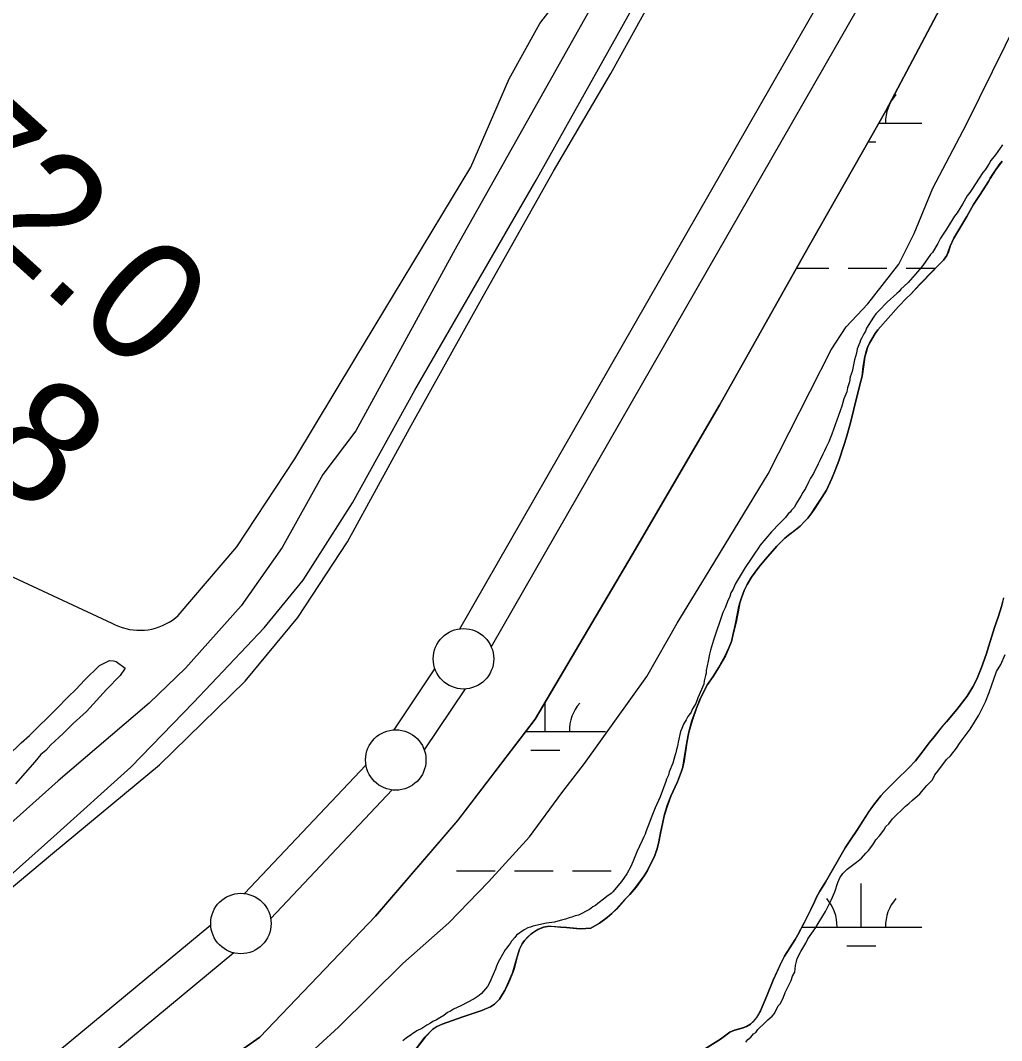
# Model space of a CAD drawing. Extents: x 3297735 to 3335592, y 670436 to 695807.
# Drawn here: x 3314342 to 3315154, y 689147 to 689991 of the extents above; entities that cross this region are included whole.
import ezdxf

# ---------------------------------------------------------------- set-up
doc = ezdxf.new("R2010")
doc.units = 0
for name, color, linetype in [('V-DTCH-CNTR', 7, 'Continuous'), ('V-LEVE-TOET', 7, 'Continuous'), ('V-ROAD-CNTR', 7, 'Continuous'), ('V-SITE-VEGE', 7, 'Continuous'), ('V-SURV-IDEN', 7, 'Continuous'), ('V-SURV-LINE', 7, 'Continuous'), ('V-TOPO-SHOR', 7, 'Continuous'), ('V-WETL-SWMP', 7, 'Continuous')]:
    doc.layers.add(name, color=color, linetype=linetype)

msp = doc.modelspace()

# ---------------------------------------------------------------- linework, layer by layer
at = {"layer": 'V-DTCH-CNTR'}
msp.add_lwpolyline([(3314242.25, 689574.49), (3314418.12, 689492.59), (3314420.88, 689491.17), (3314423.73, 689489.94), (3314426.66, 689488.89), (3314429.65, 689488.04), (3314432.68, 689487.39), (3314435.75, 689486.93), (3314438.85, 689486.68), (3314441.96, 689486.63), (3314445.06, 689486.79), (3314448.15, 689487.14), (3314451.2, 689487.7), (3314454.22, 689488.46), (3314457.17, 689489.41), (3314460.06, 689490.56), (3314462.87, 689491.89), (3314465.58, 689493.4), (3314468.19, 689495.08), (3314470.68, 689496.94), (3314473.05, 689498.95), (3314521.56, 689555.82), (3314569.39, 689628.63), (3314619.12, 689711.14), (3314714.96, 689870.02), (3314746.87, 689943.04), (3314772.23, 689988.71), (3314788.96, 690010.87)], dxfattribs=at)
at = {"layer": 'V-LEVE-TOET'}
for points in [[(3314100.44, 689022.38), (3314111.58, 689037.45), (3314125.11, 689067.92), (3314153.67, 689108.7), (3314193.58, 689148.46), (3314273.35, 689221.86), (3314368.95, 689302.05), (3314457.47, 689375.33), (3314528.42, 689444.46), (3314572.01, 689497.31), (3314613.1, 689559.82), (3314664.23, 689653.72), (3314725.2, 689763.26), (3314783.46, 689866.7), (3314830.92, 689947.52), (3314907.14, 690085.76)], [(3315117.44, 690028.32), (3315058.39, 689916.51), (3314990.51, 689796.95), (3314920.83, 689673.06), (3314848.52, 689549.2), (3314768.21, 689413.23), (3314704.29, 689329.4), (3314636.06, 689250), (3314540.51, 689150), (3314446.27, 689084.03), (3314346.69, 689010.27), (3314299.8, 688961.13), (3314258, 688900.58), (3314223.26, 688846.92), (3314181.33, 688776.78), (3314158.11, 688736.06), (3314134.68, 688678.76), (3314082.73, 688587.93)]]:
    msp.add_lwpolyline(points, dxfattribs=at)
at = {"layer": 'V-ROAD-CNTR'}
msp.add_lwpolyline([(3314866.47, 690094.85), (3314702.02, 689802.08), (3314619.96, 689651.8), (3314592.52, 689615.54), (3314559.1, 689555.24), (3314525.1, 689507), (3314479.08, 689455.24), (3314448.85, 689426.43), (3314373.6, 689362.12), (3314200.87, 689207.51)], dxfattribs=at)
at = {"layer": 'V-SITE-VEGE'}
for points in [[(3314556.9, 689113.42), (3314605.65, 689158.31), (3314658.87, 689211.04), (3314696.96, 689244.69), (3314729.79, 689278.41), (3314763.55, 689315.63), (3314790.29, 689352.06), (3314809, 689376.33), (3314860.72, 689448.34), (3314885.81, 689492.67), (3314909.07, 689530.9), (3314960.96, 689616.03), (3315013.08, 689718.68), (3315025.59, 689737.78), (3315043.35, 689756.81), (3315069.17, 689789.75), (3315081.76, 689814.98), (3315097.13, 689852.44), (3315124.96, 689905.49), (3315168.18, 689992.58)], [(3315154.97, 689888.39), (3315149.05, 689880.03), (3315145.21, 689875.43), (3315143.42, 689872.25), (3315140.45, 689867.64), (3315138.68, 689865.62), (3315129.48, 689851.49), (3315127.7, 689848.89), (3315125.63, 689846.3), (3315121.75, 689839.37), (3315117.3, 689832.16), (3315115.22, 689829.28), (3315108.39, 689818.6), (3315106.91, 689816), (3315103.64, 689811.1), (3315101.26, 689806.77), (3315096.8, 689799.26), (3315095.32, 689797.53), (3315088.81, 689788.6), (3315084.66, 689783.42), (3315076.69, 689774.5), (3315073.45, 689771.34), (3315070.81, 689769.05), (3315069.32, 689767.03), (3315067.56, 689765.31), (3315059.32, 689758.15), (3315052.54, 689750.96), (3315050.18, 689748.67), (3315048.1, 689745.78), (3315042.46, 689736.55), (3315041.55, 689734.23), (3315040.07, 689731.92), (3315038.58, 689728.74), (3315037.38, 689726.72), (3315036.77, 689724.69), (3315034.67, 689719.48), (3315034.04, 689716), (3315032.52, 689710.49), (3315030.36, 689700.92), (3315028.84, 689696.29), (3315028.21, 689692.22), (3315026.69, 689687.3), (3315026.07, 689684.11), (3315023.66, 689678.32), (3315021.84, 689672.23), (3315013.68, 689649.07), (3315012.48, 689646.18), (3315011.27, 689642.7), (3315008.89, 689638.07), (3315007.69, 689635.18), (3315006.19, 689632.29), (3315004.1, 689627.66), (3315002.31, 689624.49), (3314998.42, 689616.39), (3314996.05, 689612.64), (3314994.26, 689609.17), (3314991.86, 689603.97), (3314989.78, 689600.8), (3314988, 689597.62), (3314983.84, 689590.98), (3314982.65, 689588.67), (3314980.28, 689586.08), (3314979.1, 689584.35), (3314977.62, 689582.92), (3314975.26, 689580.04), (3314970.25, 689575.16), (3314963.76, 689568.26), (3314954.31, 689557.04), (3314953.12, 689555.02), (3314949.86, 689550.41), (3314945.1, 689542.9), (3314943.63, 689541.18), (3314941.85, 689538.58), (3314935.31, 689527.61), (3314933.81, 689524.72), (3314932.02, 689520.67), (3314930.23, 689517.79), (3314929.32, 689514.6), (3314927.23, 689510.55), (3314925.42, 689505.34), (3314923.62, 689501.29), (3314915.76, 689478.41), (3314913.33, 689470.3), (3314912.41, 689466.82), (3314911.46, 689461.01)], [(3314942.43, 689145.8), (3314944.21, 689148.12), (3314946.58, 689149.85), (3314948.96, 689152.75), (3314950.74, 689153.9), (3314952.52, 689156.22), (3314958.46, 689162), (3314960.84, 689164.32), (3314964.39, 689167.2), (3314966.18, 689169.52), (3314969.19, 689175.93), (3314970.97, 689177.66), (3314973.38, 689182.32), (3314975.19, 689186.98), (3314980.01, 689196.89), (3314981.23, 689200.39), (3314983.03, 689203.88), (3314983.69, 689209.14), (3314984.32, 689212.65), (3314984.93, 689214.99), (3314987.94, 689220.81), (3314992.13, 689227.79), (3314993.94, 689231.28), (3315000.5, 689240.57), (3315002.31, 689244.07), (3315008.3, 689253.95), (3315013.1, 689263.27), (3315016.13, 689270.26), (3315018.57, 689277.84), (3315020.38, 689281.92), (3315022.77, 689285.41), (3315026.33, 689288.88), (3315034.02, 689294.64), (3315038.17, 689298.1), (3315041.74, 689302.16), (3315044.12, 689304.47), (3315047.69, 689309.11), (3315050.09, 689313.18), (3315053.06, 689316.66), (3315056.64, 689321.3), (3315058.43, 689324.21), (3315060.81, 689326.52), (3315063.79, 689330.59), (3315074.48, 689341), (3315077.44, 689343.3), (3315080.4, 689346.2), (3315086.33, 689351.39), (3315092.28, 689358.35), (3315097.03, 689362.97), (3315098.84, 689367.05), (3315101.22, 689369.95), (3315108.39, 689379.82), (3315111.94, 689382.7), (3315116.71, 689389.09), (3315119.7, 689393.74), (3315128.05, 689404.77), (3315135.23, 689416.39), (3315140.65, 689427.46), (3315143.68, 689435.04), (3315149.77, 689452.54), (3315153.36, 689458.35), (3315156.98, 689466.51)], [(3314332.01, 689382.9), (3314343.05, 689393.66), (3314349.94, 689399.7), (3314372.72, 689421.89), (3314381.69, 689431.31), (3314388.59, 689438.03), (3314395.5, 689445.44), (3314407.93, 689457.54), (3314416.15, 689461.52), (3314419.56, 689461.47), (3314421.59, 689460.77), (3314429.01, 689455.22), (3314424.85, 689449.14), (3314413.8, 689437.7), (3314397.21, 689419.52), (3314386.18, 689409.45), (3314377.9, 689401.38), (3314367.56, 689391.98), (3314363.41, 689387.26), (3314359.28, 689383.91), (3314354.43, 689377.84), (3314338.52, 689359.65)], [(3314911.46, 689461.01), (3314909.62, 689453.47), (3314909.59, 689451.15), (3314909.27, 689449.11), (3314908.05, 689444.77), (3314907.73, 689442.15), (3314902.92, 689430.87), (3314901.11, 689425.95), (3314898.44, 689421.62), (3314897.24, 689419.02), (3314896.05, 689417), (3314894.58, 689415.27), (3314893.09, 689412.67), (3314891, 689408.92), (3314889.5, 689405.44), (3314888.6, 689402.84), (3314886.45, 689394.14), (3314886.11, 689390.65), (3314885.2, 689388.05), (3314884.58, 689385.14), (3314883.68, 689382.83), (3314883.06, 689379.64), (3314882.15, 689376.74), (3314879.15, 689369.51), (3314878.53, 689366.9), (3314877.03, 689363.42), (3314876.42, 689361.4), (3314871.6, 689348.95), (3314867.41, 689339.69), (3314865.31, 689334.19), (3314864.11, 689331.59), (3314863.19, 689328.4), (3314859.88, 689320.01), (3314859.27, 689317.98), (3314858.08, 689315.67), (3314856.88, 689312.78), (3314852.39, 689303.24), (3314849.69, 689296.29), (3314847.59, 689291.66), (3314844.01, 689285.02), (3314839.56, 689278.67), (3314832.48, 689270.33), (3314831, 689268.9), (3314827.48, 689266.32), (3314826, 689264.89), (3314820.13, 689260.6), (3314818.07, 689258.88), (3314816.02, 689257.74), (3314813.09, 689255.74), (3314804, 689250.92), (3314801.38, 689250.37), (3314798.46, 689249.24), (3314796.41, 689248.69), (3314793.49, 689247.56), (3314789.99, 689246.73), (3314787.07, 689245.9), (3314784.15, 689245.07), (3314777.74, 689244.28), (3314766.36, 689241.81), (3314764.31, 689240.96), (3314762.27, 689240.4), (3314759.05, 689238.7), (3314752.88, 689234.42), (3314751.4, 689232.4), (3314748.75, 689229.53), (3314747.55, 689227.51), (3314746.08, 689225.78), (3314744.89, 689223.76), (3314743.42, 689222.32), (3314742.23, 689220.3), (3314737.75, 689211.92), (3314736.26, 689208.74), (3314735.35, 689206.14), (3314730.55, 689194.85), (3314728.77, 689191.97), (3314723.75, 689186.21), (3314721.98, 689184.49), (3314717.87, 689181.64), (3314706.74, 689175.96), (3314700.59, 689173.13), (3314698.25, 689171.42), (3314695.61, 689170.29), (3314692.68, 689168), (3314689.45, 689166.01), (3314686.52, 689164.3), (3314683.59, 689162.88), (3314681.82, 689161.45), (3314678.6, 689159.75), (3314674.5, 689157.18), (3314670.4, 689155.2), (3314661.59, 689149.2), (3314658.66, 689146.92)]]:
    msp.add_lwpolyline(points, dxfattribs=at)
at = {"layer": 'V-SURV-LINE'}
for points in [[(3314705.88, 689487.84), (3315150.8, 690263.88)], [(3315176.82, 690248.96), (3314731.91, 689472.92)], [(3314651.59, 689404.28), (3314685.38, 689454.79)], [(3314710.32, 689438.12), (3314676.53, 689387.61)], [(3314527.69, 689268.81), (3314628.31, 689375.13)], [(3314650.11, 689354.52), (3314549.49, 689248.2)], [(3314241.42, 689028.93), (3314499.9, 689242.82)], [(3314519.03, 689219.7), (3314260.54, 689005.81)]]:
    msp.add_lwpolyline(points, dxfattribs=at)
for centre in [(3314708.96, 689463.06), (3314652.95, 689379.34), (3314524.85, 689243.99)]:
    msp.add_circle(centre, 25, dxfattribs=at)
at = {"layer": 'V-TOPO-SHOR'}
for points in [[(3314118.4, 689071.48), (3314168.77, 689135.4), (3314245.75, 689205.18), (3314370.16, 689315.92), (3314433.72, 689373.48), (3314485.72, 689426.77), (3314544.03, 689488.82), (3314576.39, 689528.21), (3314617.03, 689592.26), (3314668.67, 689685.37), (3314769.12, 689859.22), (3314864.4, 690029.91)], [(3314941.21, 689519.58), (3314943.6, 689524.59), (3314947.18, 689530.66), (3314953.2, 689538.83), (3314958.73, 689545.65), (3314968.18, 689556.2), (3314974.86, 689562.91), (3314978.79, 689566.16), (3314981.53, 689568.16), (3314987.52, 689572.94), (3314991.15, 689576.57), (3314993.81, 689579.55), (3314997.07, 689583.78), (3314999.45, 689587.33), (3315005.48, 689596.57), (3315009.15, 689602.64), (3315013.74, 689612.19), (3315016.25, 689618.46), (3315019.46, 689626.77), (3315023.91, 689640.39), (3315025.53, 689645.71), (3315028.99, 689658.38), (3315034.32, 689679.85), (3315037.69, 689692.71), (3315038.62, 689696.97), (3315039.69, 689704.82), (3315041.06, 689713.05), (3315042.18, 689717.5), (3315043.2, 689720.69), (3315044.89, 689724.26), (3315049.56, 689732.15), (3315051.73, 689735.23), (3315068.87, 689754.52), (3315075.75, 689761.7), (3315078.7, 689764.48), (3315086.58, 689773.21), (3315097.59, 689784.32), (3315100.15, 689787.1), (3315106.05, 689792.85), (3315108.72, 689796.79), (3315110.02, 689799.79), (3315111.63, 689804.52), (3315114.53, 689811.18), (3315125.34, 689829.09), (3315130.81, 689839.01), (3315136.35, 689847.19), (3315143.19, 689857.97), (3315144.68, 689860.67), (3315148.94, 689867.5), (3315152.2, 689871.92), (3315154.57, 689874.8)], [(3314669.7, 689140.36), (3314677.11, 689149.97), (3314683.69, 689156.58), (3314687.02, 689158.67), (3314691.42, 689160.65), (3314708.48, 689166.74), (3314724.17, 689171.97), (3314727.19, 689173.29), (3314731.39, 689175.17), (3314734.72, 689177.17), (3314738.75, 689181.48), (3314741.33, 689185.53), (3314743.12, 689188.7), (3314745.51, 689193.53), (3314749.41, 689202.99), (3314750.72, 689206.66), (3314752.87, 689214.59), (3314755.4, 689222.8), (3314757.59, 689227.14), (3314759.47, 689229.93), (3314762.33, 689233.1), (3314764.68, 689235.1), (3314767.82, 689237.49), (3314770.46, 689239.1), (3314775.04, 689240.99), (3314778.45, 689241.62), (3314781.46, 689241.68), (3314789.4, 689240.9), (3314794.16, 689240.64), (3314802.59, 689239.85), (3314806.08, 689239.71), (3314814.24, 689240.19), (3314821.38, 689244.27), (3314827.84, 689249.04), (3314831.57, 689252.19), (3314835.41, 689256.02), (3314842.49, 689263.89), (3314846.53, 689267.91), (3314851.65, 689274.05), (3314858.47, 689283.38), (3314861.05, 689287.91), (3314865.33, 689296.29), (3314867.13, 689300.35), (3314869.05, 689305.95), (3314870.17, 689310.11), (3314871.84, 689318.92), (3314873.49, 689326.56), (3314875.03, 689333.04), (3314877.57, 689341.55), (3314880.58, 689349.37), (3314885.97, 689361.24), (3314889.39, 689370.03), (3314890.31, 689373.51), (3314891.34, 689378.54), (3314893.67, 689393.74), (3314895.44, 689402.46), (3314897.98, 689411.84), (3314901.61, 689422.27), (3314904.72, 689429.8), (3314910.8, 689441.85), (3314915.44, 689448.39), (3314920, 689455.61), (3314925.56, 689465.63), (3314928.67, 689472.77), (3314930.57, 689477.5), (3314931.8, 689482.34), (3314934.37, 689493.46), (3314936.87, 689506.44), (3314937.58, 689509.44), (3314938.9, 689513.49), (3314941.21, 689519.58)], [(3315155.79, 689513.49), (3315154.05, 689506.43), (3315151.62, 689498.41), (3315148.29, 689488.84), (3315141.21, 689466.52), (3315137.48, 689455.89), (3315133.57, 689446.24), (3315130.38, 689439.78), (3315125.53, 689432.08), (3315117.14, 689421.12), (3315108.56, 689410.85), (3315104.92, 689406.92), (3315098.31, 689398.46), (3315094.26, 689393.57), (3315087.55, 689384.63), (3315082.81, 689378.67), (3315077.01, 689372.44), (3315067.38, 689363.15), (3315056.95, 689352.71), (3315054.2, 689349.74), (3315048.08, 689341.96), (3315044.22, 689336.57), (3315034.41, 689320.98), (3315029.57, 689314.15), (3315024.62, 689306.55), (3315008.33, 689278.13), (3315003.78, 689270.91), (3315000.99, 689265.71), (3314999.29, 689261.85), (3314993.31, 689249.41), (3314985.45, 689234.57), (3314983.27, 689230.81), (3314974.55, 689217.05), (3314970.66, 689209.14), (3314965.07, 689197.08), (3314959.85, 689184.15), (3314954.55, 689171.79), (3314951.47, 689166.2), (3314948.71, 689163.04), (3314946.45, 689160.83), (3314943.03, 689158.74), (3314939.32, 689157.53), (3314933.28, 689155.86), (3314929.18, 689153.97), (3314921.54, 689148.35), (3314908.43, 689140.08)]]:
    msp.add_lwpolyline(points, dxfattribs=at)
at = {"layer": 'V-WETL-SWMP'}
for p, q in [((3315058.4, 689916.5), (3315117.45, 690028.32)), ((3314990.52, 689796.95), (3315058.4, 689916.5)), ((3315052.68, 689906.42), (3315088.01, 689906.42)), ((3315043.92, 689890.99), (3315050.01, 689890.99)), ((3315152.24, 689871.91), (3315148.98, 689867.49)), ((3315154.6, 689874.79), (3315152.24, 689871.91)), ((3315144.71, 689860.65), (3315143.22, 689857.95)), ((3315148.98, 689867.49), (3315144.71, 689860.65)), ((3315143.22, 689857.95), (3315136.39, 689847.17)), ((3315136.39, 689847.17), (3315130.85, 689839)), ((3315130.85, 689839), (3315125.38, 689829.07)), ((3315125.38, 689829.07), (3315114.57, 689811.16)), ((3315114.57, 689811.16), (3315111.67, 689804.5)), ((3315111.67, 689804.5), (3315110.06, 689799.77)), ((3314920.84, 689673.05), (3314990.52, 689796.95)), ((3315106.08, 689792.83), (3315100.19, 689787.09)), ((3315108.75, 689796.78), (3315106.08, 689792.83)), ((3315110.06, 689799.77), (3315108.75, 689796.78)), ((3314984.56, 689786.35), (3315011.17, 689786.35)), ((3315027.17, 689786.35), (3315059.17, 689786.35)), ((3315075.17, 689786.35), (3315099.51, 689786.35)), ((3315097.63, 689784.31), (3315086.61, 689773.19)), ((3315100.19, 689787.09), (3315097.63, 689784.31)), ((3315086.61, 689773.19), (3315078.74, 689764.46)), ((3315075.79, 689761.69), (3315068.9, 689754.5)), ((3315078.74, 689764.46), (3315075.79, 689761.69)), ((3315068.9, 689754.5), (3315051.77, 689735.22)), ((3315051.77, 689735.22), (3315049.59, 689732.14)), ((3315049.59, 689732.14), (3315044.93, 689724.24)), ((3315042.22, 689717.48), (3315041.09, 689713.03)), ((3315043.23, 689720.67), (3315042.22, 689717.48)), ((3315044.93, 689724.24), (3315043.23, 689720.67)), ((3315041.09, 689713.03), (3315039.73, 689704.8)), ((3315039.73, 689704.8), (3315038.65, 689696.96)), ((3315037.73, 689692.7), (3315034.36, 689679.84)), ((3315038.65, 689696.96), (3315037.73, 689692.7)), ((3315034.36, 689679.84), (3315029.03, 689658.36)), ((3314848.54, 689549.19), (3314920.84, 689673.05)), ((3315029.03, 689658.36), (3315025.57, 689645.69)), ((3315025.57, 689645.69), (3315023.94, 689640.38)), ((3315023.94, 689640.38), (3315019.5, 689626.75)), ((3315019.5, 689626.75), (3315016.28, 689618.45)), ((3315016.28, 689618.45), (3315013.78, 689612.17)), ((3315013.78, 689612.17), (3315009.19, 689602.62)), ((3315009.19, 689602.62), (3315005.52, 689596.56)), ((3315005.52, 689596.56), (3314999.48, 689587.32)), ((3314997.1, 689583.76), (3314993.85, 689579.53)), ((3314999.48, 689587.32), (3314997.1, 689583.76)), ((3314991.19, 689576.56), (3314987.55, 689572.92)), ((3314988.01, 689573.75), (3314988.38, 689573.75)), ((3314993.85, 689579.53), (3314991.19, 689576.56)), ((3314978.83, 689566.14), (3314974.9, 689562.89)), ((3314981.57, 689568.14), (3314978.83, 689566.14)), ((3314987.55, 689572.92), (3314981.57, 689568.14)), ((3314974.9, 689562.89), (3314968.22, 689556.19)), ((3314768.23, 689413.22), (3314848.54, 689549.19)), ((3314968.22, 689556.19), (3314958.76, 689545.63)), ((3314958.76, 689545.63), (3314953.24, 689538.82)), ((3314953.24, 689538.82), (3314947.21, 689530.65)), ((3314943.64, 689524.58), (3314941.25, 689519.56)), ((3314947.21, 689530.65), (3314943.64, 689524.58)), ((3314941.25, 689519.56), (3314938.94, 689513.48)), ((3314936.9, 689506.42), (3314934.41, 689493.45)), ((3314937.62, 689509.42), (3314936.9, 689506.42)), ((3314938.94, 689513.48), (3314937.62, 689509.42)), ((3315151.65, 689498.39), (3315154.09, 689506.42)), ((3315154.09, 689506.42), (3315155.83, 689513.48)), ((3315148.33, 689488.83), (3315151.65, 689498.39)), ((3314934.41, 689493.45), (3314931.84, 689482.32)), ((3315141.24, 689466.5), (3315148.33, 689488.83)), ((3314931.84, 689482.32), (3314930.61, 689477.49)), ((3314928.7, 689472.76), (3314925.6, 689465.61)), ((3314930.61, 689477.49), (3314928.7, 689472.76)), ((3314925.6, 689465.61), (3314920.04, 689455.59)), ((3315137.51, 689455.88), (3315141.24, 689466.5)), ((3314920.04, 689455.59), (3314915.48, 689448.38)), ((3315133.6, 689446.22), (3315137.51, 689455.88)), ((3314915.48, 689448.38), (3314910.83, 689441.84)), ((3314910.83, 689441.84), (3314904.76, 689429.79)), ((3315125.56, 689432.06), (3315130.41, 689439.76)), ((3315130.41, 689439.76), (3315133.6, 689446.22)), ((3314904.76, 689429.79), (3314901.65, 689422.26)), ((3315117.17, 689421.11), (3315125.56, 689432.06)), ((3314776.58, 689402.94), (3314776.58, 689427.35)), ((3314901.65, 689422.26), (3314898.02, 689411.82)), ((3314704.31, 689329.39), (3314768.23, 689413.22)), ((3315108.59, 689410.84), (3315117.17, 689421.11)), ((3314898.02, 689411.82), (3314895.47, 689402.44)), ((3315098.34, 689398.45), (3315104.95, 689406.9)), ((3315104.95, 689406.9), (3315108.59, 689410.84)), ((3314760.39, 689402.94), (3314826.58, 689402.94)), ((3314895.47, 689402.44), (3314893.71, 689393.73)), ((3315094.3, 689393.55), (3315098.34, 689398.45)), ((3314764.58, 689387.51), (3314788.58, 689387.51)), ((3314893.71, 689393.73), (3314891.38, 689378.53)), ((3315087.58, 689384.62), (3315094.3, 689393.55)), ((3315082.85, 689378.66), (3315087.58, 689384.62)), ((3314890.34, 689373.49), (3314889.42, 689370.01)), ((3314891.38, 689378.53), (3314890.34, 689373.49)), ((3315067.41, 689363.14), (3315077.04, 689372.43)), ((3315077.04, 689372.43), (3315082.85, 689378.66)), ((3314889.42, 689370.01), (3314886.01, 689361.22)), ((3315056.99, 689352.7), (3315067.41, 689363.14)), ((3314886.01, 689361.22), (3314880.62, 689349.36)), ((3314880.62, 689349.36), (3314877.6, 689341.54)), ((3315048.11, 689341.94), (3315054.23, 689349.72)), ((3315054.23, 689349.72), (3315056.99, 689352.7)), ((3314877.6, 689341.54), (3314875.07, 689333.03)), ((3315044.26, 689336.56), (3315048.11, 689341.94)), ((3314636.08, 689249.99), (3314704.31, 689329.39)), ((3314875.07, 689333.03), (3314873.53, 689326.55)), ((3315034.45, 689320.96), (3315044.26, 689336.56)), ((3314873.53, 689326.55), (3314871.87, 689318.9)), ((3315029.6, 689314.14), (3315034.45, 689320.96)), ((3314871.87, 689318.9), (3314870.21, 689310.09)), ((3315024.65, 689306.54), (3315029.6, 689314.14)), ((3314869.09, 689305.93), (3314867.17, 689300.33)), ((3314870.21, 689310.09), (3314869.09, 689305.93)), ((3315008.37, 689278.12), (3315024.65, 689306.54)), ((3314865.37, 689296.28), (3314861.09, 689287.89)), ((3314867.17, 689300.33), (3314865.37, 689296.28)), ((3314703.17, 689287.5), (3314735.17, 689287.5)), ((3314751.17, 689287.5), (3314783.17, 689287.5)), ((3314799.17, 689287.5), (3314831.17, 689287.5)), ((3314861.09, 689287.89), (3314858.51, 689283.36)), ((3314858.51, 689283.36), (3314851.69, 689274.04)), ((3315003.81, 689270.9), (3315008.37, 689278.12)), ((3314851.69, 689274.04), (3314846.56, 689267.89)), ((3315001.03, 689265.7), (3315003.81, 689270.9)), ((3315038.01, 689241.07), (3315038.01, 689277.07)), ((3314842.53, 689263.87), (3314835.44, 689256.01)), ((3314846.56, 689267.89), (3314842.53, 689263.87)), ((3314993.34, 689249.39), (3314999.33, 689261.84)), ((3314999.33, 689261.84), (3315001.03, 689265.7)), ((3314835.44, 689256.01), (3314831.61, 689252.17)), ((3314540.53, 689149.99), (3314636.08, 689249.99)), ((3314821.41, 689244.25), (3314814.28, 689240.17)), ((3314827.88, 689249.02), (3314821.41, 689244.25)), ((3314831.61, 689252.17), (3314827.88, 689249.02)), ((3314985.48, 689234.55), (3314993.34, 689249.39)), ((3314767.85, 689237.47), (3314764.72, 689235.09)), ((3314770.49, 689239.09), (3314767.85, 689237.47)), ((3314775.08, 689240.97), (3314770.49, 689239.09)), ((3314778.49, 689241.61), (3314775.08, 689240.97)), ((3314781.49, 689241.66), (3314778.49, 689241.61)), ((3314789.44, 689240.88), (3314781.49, 689241.66)), ((3314794.19, 689240.63), (3314789.44, 689240.88)), ((3314802.63, 689239.84), (3314794.19, 689240.63)), ((3314806.12, 689239.69), (3314802.63, 689239.84)), ((3314814.28, 689240.17), (3314806.12, 689239.69)), ((3314988.94, 689241.07), (3315088.01, 689241.07)), ((3314757.63, 689227.13), (3314755.44, 689222.79)), ((3314759.51, 689229.92), (3314757.63, 689227.13)), ((3314762.36, 689233.08), (3314759.51, 689229.92)), ((3314764.72, 689235.09), (3314762.36, 689233.08)), ((3314974.58, 689217.03), (3314983.3, 689230.8)), ((3314983.3, 689230.8), (3314985.48, 689234.55)), ((3314755.44, 689222.79), (3314752.9, 689214.57)), ((3315026.01, 689225.64), (3315050.01, 689225.64)), ((3314752.9, 689214.57), (3314750.76, 689206.64)), ((3314970.69, 689209.12), (3314974.58, 689217.03)), ((3314749.45, 689202.97), (3314745.54, 689193.51)), ((3314750.76, 689206.64), (3314749.45, 689202.97)), ((3314965.1, 689197.07), (3314970.69, 689209.12)), ((3314745.54, 689193.51), (3314743.15, 689188.69)), ((3314959.89, 689184.13), (3314965.1, 689197.07)), ((3314741.37, 689185.51), (3314738.79, 689181.47)), ((3314743.15, 689188.69), (3314741.37, 689185.51)), ((3314734.75, 689177.15), (3314731.43, 689175.16)), ((3314738.79, 689181.47), (3314734.75, 689177.15)), ((3314954.58, 689171.78), (3314959.89, 689184.13)), ((3314724.21, 689171.95), (3314708.52, 689166.72)), ((3314731.43, 689175.16), (3314724.21, 689171.95)), ((3314951.5, 689166.19), (3314954.58, 689171.78)), ((3314691.45, 689160.64), (3314687.06, 689158.65)), ((3314708.52, 689166.72), (3314691.45, 689160.64)), ((3314943.06, 689158.73), (3314946.48, 689160.82)), ((3314946.48, 689160.82), (3314948.75, 689163.02)), ((3314948.75, 689163.02), (3314951.5, 689166.19)), ((3314683.73, 689156.56), (3314677.15, 689149.95)), ((3314687.06, 689158.65), (3314683.73, 689156.56)), ((3314921.58, 689148.33), (3314929.22, 689153.96)), ((3314929.22, 689153.96), (3314933.32, 689155.85)), ((3314933.32, 689155.85), (3314939.36, 689157.52)), ((3314939.36, 689157.52), (3314943.06, 689158.73)), ((3314446.29, 689084.02), (3314540.53, 689149.99)), ((3314677.15, 689149.95), (3314669.74, 689140.34)), ((3314908.47, 689140.06), (3314921.58, 689148.33))]:
    msp.add_line(p, q, dxfattribs=at)
for centre, start, end in [((3315093.26, 689906.9), 139.22818, 180.77184), ((3314831.82, 689403.41), 139.22818, 180.77184), ((3314982.77, 689241.55), 359.22818, 40.77183), ((3315093.25, 689241.55), 139.22818, 180.77184)]:
    msp.add_arc(centre, 35.25, start, end, dxfattribs=at)

# ---------------------------------------------------------------- texts
at = {"layer": 'V-SURV-IDEN'}
for s, rotation, p in [('4020+72.0', 317.89099, (3313969.01, 690123.29)), ('4021+72.8', 321.83148, (3313860.96, 689973.43))]:
    msp.add_text(s, height=100, rotation=rotation, dxfattribs=at).set_placement(p)

doc.saveas('drawing.dxf')
